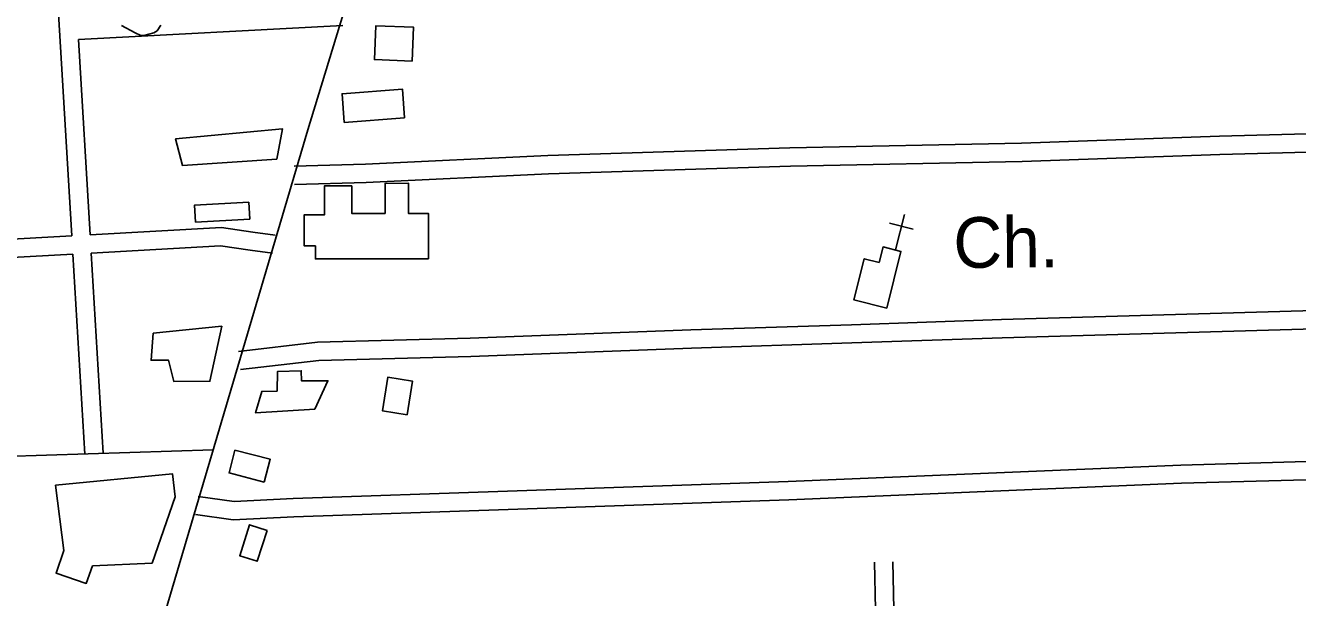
# Model space of a CAD drawing. Extents: x 3313447 to 3351316, y 703786 to 729172.
# Drawn here: x 3334393 to 3336478, y 717443 to 718380 of the extents above; entities that cross this region are included whole.
import ezdxf

# ---------------------------------------------------------------- set-up
doc = ezdxf.new("R2010")
doc.units = 0
for name, color, linetype in [('V-BLDG-OTLN', 7, 'Continuous'), ('V-ROAD-CNTR', 7, 'Continuous'), ('V-SITE-OTLN', 7, 'Continuous'), ('V-SITE-OTLN-IDEN', 7, 'Continuous'), ('V-SITE-VEGE', 7, 'Continuous')]:
    doc.layers.add(name, color=color, linetype=linetype)

msp = doc.modelspace()

# ---------------------------------------------------------------- linework, layer by layer
at = {"layer": 'V-BLDG-OTLN'}
for points in [[(3335027, 718321.8), (3334965.1, 718324.4), (3334967.3, 718379.9), (3335029.3, 718377.4)], [(3335014.4, 718229.1), (3334915.6, 718221.5), (3334911.9, 718268.4), (3335010.8, 718276.1)], [(3334805.2, 718161.1), (3334650.2, 718151), (3334638.9, 718194.8), (3334814.5, 718210.9)], [(3335053.8, 717998), (3334868.2, 717997.8), (3334868.2, 718019.1), (3334849.9, 718019.1), (3334849.8, 718069.9), (3334883, 718069.9), (3334883, 718117.5), (3334927.8, 718117.5), (3334927.8, 718072.4), (3334982.5, 718072.4), (3334982.4, 718121.6), (3335021, 718121.7), (3335021.1, 718072.1), (3335053.8, 718072.1)], [(3334671.5, 718058), (3334670, 718085.6), (3334759, 718090.5), (3334760.6, 718062.9)], [(3335804.8, 717917.1), (3335828.2, 718010.1), (3335798.8, 718017.5), (3335792.4, 717992), (3335767.9, 717998.1), (3335750.9, 717930.7)], [(3334714.8, 717887.4), (3334602.5, 717876), (3334598.8, 717831.6), (3334627.4, 717831.6), (3334636.4, 717796.6), (3334695.4, 717797.3)], [(3334867.5, 717751.7), (3334770.2, 717745.2), (3334780.4, 717780.5), (3334805.3, 717781), (3334806.2, 717813.2), (3334845.1, 717814.4), (3334845.6, 717797.7), (3334888.8, 717798)], [(3335018.7, 717742.4), (3335027.4, 717797.4), (3334986.8, 717803.8), (3334978.2, 717748.7)], [(3334784.5, 717631.8), (3334726.6, 717646.9), (3334736.3, 717684.2), (3334794.3, 717669.2)], [(3334600.5, 717499.2), (3334638.1, 717607.9), (3334634, 717645.3), (3334442.2, 717626.6), (3334455.9, 717520), (3334443.2, 717482.4), (3334492.6, 717465.9), (3334503, 717494.4)], [(3334788.9, 717552.8), (3334772.9, 717502.1), (3334744.1, 717511.2), (3334760.2, 717561.9)]]:
    msp.add_lwpolyline(points, close=True, dxfattribs=at)
at = {"layer": 'V-ROAD-CNTR'}
for points in [[(3335217.4, 719381.5), (3335216, 719378.9), (3335050, 718844.7), (3334855.6, 718209.3), (3334603.6, 717355.8), (3334356.2, 716556.8), (3334196.3, 716024.1), (3333929.3, 715144.6), (3333591.2, 714047.3), (3333553.5, 713926.1)], [(3334412.9, 718973.7), (3334468.8, 718035.6)], [(3334913.3, 718380.4), (3334479.7, 718357.5)], [(3334479.7, 718357.5), (3334498.8, 718037.3)], [(3334833.2, 718149.8), (3334950.5, 718152.9), (3335249.4, 718167.4), (3335646.1, 718179.7), (3336025.9, 718187.5), (3336350.3, 718198.8), (3336493.8, 718202.8)], [(3334834, 718119.8), (3334951.7, 718122.9), (3335250.6, 718137.4), (3335646.9, 718149.7), (3336026.7, 718157.5), (3336351.2, 718168.8), (3336494.7, 718172.8)], [(3334802.3, 718036.6), (3334765.6, 718041.8), (3334714.3, 718049.4), (3334498.8, 718037.3)], [(3334468.8, 718035.6), (3333929.8, 718005.4)], [(3334798.1, 718006.9), (3334761.3, 718012.1), (3334712.9, 718019.3), (3334500.6, 718007.4)], [(3334470.6, 718005.7), (3334210.2, 717991.1)], [(3334470.6, 718005.7), (3334490.2, 717677.5)], [(3334500.6, 718007.4), (3334520.1, 717679.3)], [(3334742.2, 717846.1), (3334871.8, 717861.2), (3335121.9, 717867.7), (3335483.9, 717881.6), (3335746.9, 717889.9), (3335993.1, 717898.6), (3336506, 717913.3)], [(3334745.7, 717816.3), (3334873.9, 717831.3), (3335122.9, 717837.7), (3335485, 717851.6), (3335747.9, 717859.9), (3335994.1, 717868.6), (3336506.8, 717883.3)], [(3333292.7, 717617), (3333553, 717621.1), (3333849.7, 717646.6), (3334290, 717671.5), (3334700.7, 717684.7)], [(3334675.8, 717608.4), (3334734.8, 717600.2), (3334831.6, 717605.2), (3335183.1, 717616.8), (3335643.2, 717632.6), (3336286.9, 717659.9), (3336512, 717666.1)], [(3334671.7, 717578.6), (3334733.5, 717570.1), (3334832.9, 717575.2), (3335184.1, 717586.8), (3335644.3, 717602.6), (3336288, 717629.9), (3336512.8, 717636.1)], [(3335785, 717500.8), (3335789.9, 717268.1)], [(3335815, 717501.4), (3335819.9, 717268.8)]]:
    msp.add_lwpolyline(points, dxfattribs=at)
at = {"layer": 'V-SITE-OTLN'}
for p, q in [((3335819.1, 718012.4), (3335833.8, 718070.6)), ((3335848.3, 718046.3), (3335809.5, 718056.1))]:
    msp.add_line(p, q, dxfattribs=at)
at = {"layer": 'V-SITE-VEGE'}
msp.add_lwpolyline([(3334614.9, 718380.9), (3334608.7, 718371.7), (3334603.1, 718368.2), (3334587, 718363.9), (3334582.1, 718363.9), (3334573, 718368.1), (3334550.5, 718380.6)], dxfattribs=at)

# ---------------------------------------------------------------- texts
at = {"layer": 'V-SITE-OTLN-IDEN'}
msp.add_text('Ch.', height=83, rotation=0.3995, dxfattribs=at).set_placement((3335914.3, 717982.9))

doc.saveas('drawing.dxf')
